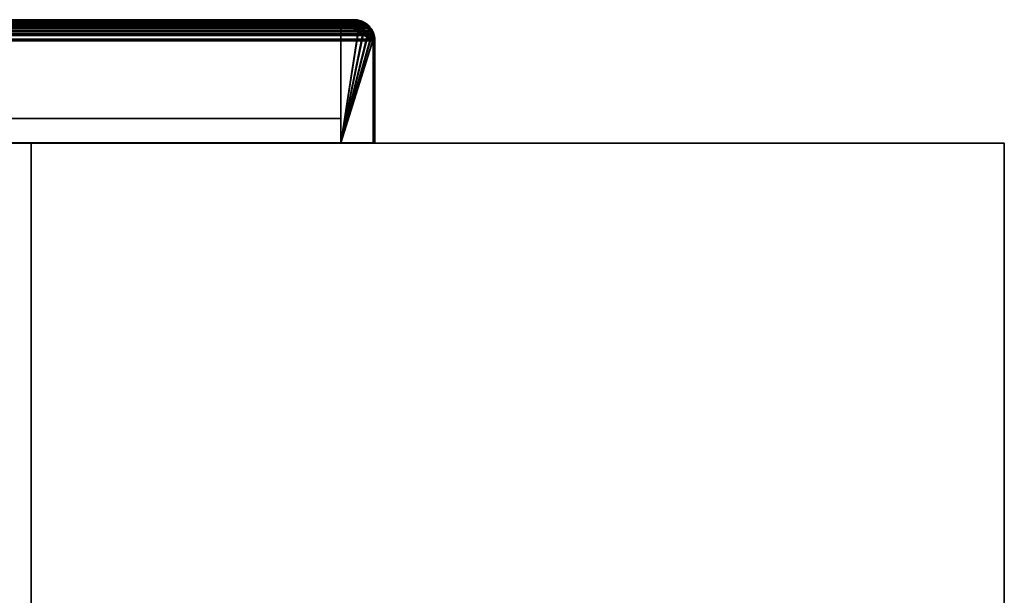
# Model space of a CAD drawing. Header units: millimetres. Extents: x -590 to 3690, y -120 to 127.
# Tile 903 of 903: x 3538 to 3690, y 38 to 127. Entities that reach past the tile are written whole.
import ezdxf

# ---------------------------------------------------------------- set-up
doc = ezdxf.new("R2010")
doc.units = ezdxf.units.MM
doc.layers.add('151', color=7, linetype='Continuous', true_color=0xffffff)

# ---------------------------------------------------------------- blocks, each defined once
blk = doc.blocks.new('UG_SURFACE_003')
at = {"layer": '151', "color": 252, "linetype": 'Continuous', "lineweight": 35}
for points in [[(3690, -31.2, 2203), (3690, 108.2, 2203), (2310, 108.2, 2203), (2310, -31.2, 2203)], [(2310, 108.2, 2203), (3690, 108.2, 2203), (3540, 108.2, 2053), (2460, 108.2, 2053)], [(2460, -31.2, 2053), (2460, 108.2, 2053), (3540, 108.2, 2053), (3540, -31.2, 2053)], [(3690, 108.2, 2203), (3690, 108.2, -7), (3540, 108.2, -7), (3540, 108.2, 2053)], [(3540, -31.2, 2053), (3540, 108.2, 2053), (3540, 108.2, -7), (3540, -31.2, -7)], [(3540, -31.2, -7), (3540, 108.2, -7), (3690, 108.2, -7), (3690, -31.2, -7)], [(3690, -31.2, -7), (3690, 108.2, -7), (3690, 108.2, 2203), (3690, -31.2, 2203)]]:
    blk.add_3dface(points, dxfattribs=at)
blk = doc.blocks.new('UG_SURFACE_189')
at = {"layer": '151', "color": 7, "linetype": 'Continuous', "lineweight": 35}
for points in [[(3592.26, 125.99, 2100.76), (2407.73, 126.01, 2100.77), (2407.32, 125.41, 2101.18)], [(2407.32, 125.41, 2101.18), (3592.58, 125.6, 2101.08), (3592.26, 125.99, 2100.76)], [(2407.55, 125.3, 2100.95), (2408.04, 126.03, 2100.46), (3592.36, 125.47, 2100.86)], [(2407.86, 126.2, 2100.64), (2407.73, 126.01, 2100.77), (3592.26, 125.99, 2100.76)], [(3591.53, 126.65, 2100.03), (2408.47, 126.66, 2100.03), (2407.86, 126.2, 2100.64)], [(2407.86, 126.2, 2100.64), (3591.94, 126.4, 2100.44), (3591.53, 126.65, 2100.03)], [(2407.86, 126.2, 2100.64), (3592.26, 125.99, 2100.76), (3591.94, 126.4, 2100.44)], [(3592.36, 125.47, 2100.86), (2408.04, 126.03, 2100.46), (2408.13, 126.1, 2100.37)], [(3591.86, 126.1, 2100.36), (2408.13, 126.1, 2100.37), (2408.89, 126.67, 2099.61)], [(2408.13, 126.1, 2100.37), (3591.86, 126.1, 2100.36), (3592.36, 125.47, 2100.86)], [(2408.47, 126.66, 2100.03), (3591.53, 126.65, 2100.03), (3590.84, 127.06, 2099.34)], [(2408.78, 126.9, 2099.72), (2408.47, 126.66, 2100.03), (3590.84, 127.06, 2099.34)], [(2408.78, 126.9, 2099.72), (3590.84, 127.06, 2099.34), (3590.69, 127.09, 2099.19)], [(3590.69, 127.09, 2099.19), (2409.32, 127.03, 2099.18), (2408.78, 126.9, 2099.72)], [(3591.77, 126.22, 2100.27), (2408.89, 126.67, 2099.61), (2409.15, 126.74, 2099.35)], [(3591.77, 126.22, 2100.27), (3591.86, 126.1, 2100.36), (2408.89, 126.67, 2099.61)], [(2409.15, 126.74, 2099.35), (2410.25, 127, 2098.25), (3589.75, 127, 2098.25)], [(3589.75, 127, 2098.25), (3590.76, 126.83, 2099.26), (2409.15, 126.74, 2099.35)], [(3590.76, 126.83, 2099.26), (3590.85, 126.77, 2099.35), (2409.15, 126.74, 2099.35)], [(2409.15, 126.74, 2099.35), (3590.85, 126.77, 2099.35), (3591.77, 126.22, 2100.27)], [(2409.32, 127.03, 2099.18), (3590.69, 127.09, 2099.19), (3589.75, 127.25, 2098.25)], [(3589.75, 127.25, 2098.25), (2410.25, 127.25, 2098.25), (2409.32, 127.03, 2099.18)], [(3589.75, 127.25, 2098.25), (3515.75, 127.25, 2024.25), (2484.25, 127.25, 2024.25), (2410.25, 127.25, 2098.25)], [(3589.75, 127, 2098.25), (2410.25, 127, 2098.25), (2484.25, 127, 2024.25), (3515.75, 127, 2024.25)], [(3589.75, 127, 2098.25), (3515.75, 127, 2024.25), (3515.75, 127.25, 2024.25), (3589.75, 127.25, 2098.25)], [(3590.76, 126.83, 2099.26), (3589.75, 127, 2098.25), (3589.75, 127.25, 2098.25), (3590.69, 127.09, 2099.19)], [(3590.69, 127.09, 2099.19), (3590.84, 127.06, 2099.34), (3590.76, 126.83, 2099.26)], [(3590.85, 126.77, 2099.35), (3590.76, 126.83, 2099.26), (3590.84, 127.06, 2099.34)], [(3590.84, 127.06, 2099.34), (3591.53, 126.65, 2100.03), (3591.77, 126.22, 2100.27), (3590.85, 126.77, 2099.35)], [(3591.53, 126.65, 2100.03), (3591.94, 126.4, 2100.44), (3591.77, 126.22, 2100.27)], [(3591.86, 126.1, 2100.36), (3591.77, 126.22, 2100.27), (3591.94, 126.4, 2100.44)], [(3591.94, 126.4, 2100.44), (3592.26, 125.99, 2100.76), (3592.36, 125.47, 2100.86), (3591.86, 126.1, 2100.36)], [(3592.26, 125.99, 2100.76), (3592.58, 125.6, 2101.08), (3592.36, 125.47, 2100.86)], [(2407.06, 124.62, 2101.44), (2407.02, 124.26, 2101.48), (3592.97, 124.25, 2101.47)], [(2407.06, 124.62, 2101.44), (3592.89, 124.85, 2101.39), (3592.76, 125.16, 2101.26)], [(3592.76, 125.16, 2101.26), (2407.24, 125.16, 2101.26), (2407.06, 124.62, 2101.44)], [(2407.06, 124.62, 2101.44), (3592.97, 124.25, 2101.47), (3592.89, 124.85, 2101.39)], [(2407.24, 125.16, 2101.26), (3592.76, 125.16, 2101.26), (3592.58, 125.6, 2101.08)], [(2407.32, 125.41, 2101.18), (2407.24, 125.16, 2101.26), (3592.58, 125.6, 2101.08)], [(3592.75, 124, 2101.25), (2407.25, 124, 2101.25), (2407.3, 124.57, 2101.2)], [(2407.3, 124.57, 2101.2), (2407.48, 125.09, 2101.02), (3592.52, 125.09, 2101.02)], [(3592.52, 125.09, 2101.02), (3592.65, 124.79, 2101.15), (2407.3, 124.57, 2101.2)], [(3592.65, 124.79, 2101.15), (3592.75, 124, 2101.25), (2407.3, 124.57, 2101.2)], [(3592.36, 125.47, 2100.86), (2407.48, 125.09, 2101.02), (2407.55, 125.3, 2100.95)], [(3592.36, 125.47, 2100.86), (3592.52, 125.09, 2101.02), (2407.48, 125.09, 2101.02)], [(3592.52, 125.09, 2101.02), (3592.36, 125.47, 2100.86), (3592.58, 125.6, 2101.08), (3592.76, 125.16, 2101.26)], [(3592.76, 125.16, 2101.26), (3592.89, 124.85, 2101.39), (3592.65, 124.79, 2101.15), (3592.52, 125.09, 2101.02)], [(3592.75, 124, 2101.25), (3592.65, 124.79, 2101.15), (3592.89, 124.85, 2101.39), (3592.97, 124.25, 2101.47)], [(3592.97, 124.25, 2101.47), (2407.02, 124.26, 2101.48), (2407, 124, 2101.5)], [(2407, 124, 2101.5), (3593, 124, 2101.5), (3592.97, 124.25, 2101.47)], [(2407, 124, 2101.5), (2407, 108.25, 2101.5), (3593, 108.25, 2101.5), (3593, 124, 2101.5)], [(3592.75, 124, 2101.25), (3592.75, 108.25, 2101.25), (2407.25, 108.25, 2101.25), (2407.25, 124, 2101.25)], [(3592.97, 124.25, 2101.47), (3593, 124, 2101.5), (3592.75, 124, 2101.25)], [(3593, 124, 2101.5), (3593, 108.25, 2101.5), (3592.75, 108.25, 2101.25), (3592.75, 124, 2101.25)], [(3592.75, 108.25, 2101.25), (3593, 108.25, 2101.5), (2407, 108.25, 2101.5), (2407.25, 108.25, 2101.25)]]:
    blk.add_3dface(points, dxfattribs=at)
blk = doc.blocks.new('UG_SURFACE_191')
at = {"layer": '151', "color": 14, "linetype": 'Continuous', "lineweight": 35}
for points in [[(2408.04, 126.03, 2100.46), (2407.92, 125.86, 2100.58), (3592.07, 125.84, 2100.57)], [(3591.4, 126.44, 2099.9), (2408.6, 126.46, 2099.9), (2408.04, 126.03, 2100.46)], [(2408.04, 126.03, 2100.46), (3591.77, 126.22, 2100.27), (3591.4, 126.44, 2099.9)], [(2408.04, 126.03, 2100.46), (3592.07, 125.84, 2100.57), (3591.77, 126.22, 2100.27)], [(2408.6, 126.46, 2099.9), (3591.4, 126.44, 2099.9), (3590.76, 126.83, 2099.26)], [(2408.89, 126.67, 2099.61), (2408.6, 126.46, 2099.9), (3590.76, 126.83, 2099.26)], [(2408.89, 126.67, 2099.61), (3590.76, 126.83, 2099.26), (3590.61, 126.85, 2099.11)], [(3590.61, 126.85, 2099.11), (2409.39, 126.79, 2099.11), (2408.89, 126.67, 2099.61)], [(2409.39, 126.79, 2099.11), (3590.61, 126.85, 2099.11), (3589.75, 127, 2098.25)], [(3589.75, 127, 2098.25), (2410.25, 127, 2098.25), (2409.39, 126.79, 2099.11)], [(3589.75, 127, 2098.25), (3587.75, 127, 2096.25), (2412.25, 127, 2096.25), (2410.25, 127, 2098.25)], [(3587.75, 108.25, 2096.25), (2412.25, 108.25, 2096.25), (2412.25, 127, 2096.25), (3587.75, 127, 2096.25)], [(3587.75, 108.25, 2096.25), (3587.75, 127, 2096.25), (3589.75, 127, 2098.25), (3590.61, 126.85, 2099.11)], [(3587.75, 108.25, 2096.25), (3590.61, 126.85, 2099.11), (3590.76, 126.83, 2099.26), (3591.4, 126.44, 2099.9)], [(3591.4, 126.44, 2099.9), (3591.77, 126.22, 2100.27), (3592.07, 125.84, 2100.57), (3587.75, 108.25, 2096.25)], [(2407.3, 124.57, 2101.2), (2407.27, 124.24, 2101.23), (3592.72, 124.23, 2101.22)], [(3592.53, 125.07, 2101.03), (2407.47, 125.08, 2101.03), (2407.3, 124.57, 2101.2)], [(2407.3, 124.57, 2101.2), (3592.65, 124.79, 2101.15), (3592.53, 125.07, 2101.03)], [(2407.3, 124.57, 2101.2), (3592.72, 124.23, 2101.22), (3592.65, 124.79, 2101.15)], [(2407.47, 125.08, 2101.03), (3592.53, 125.07, 2101.03), (3592.36, 125.47, 2100.86)], [(2407.55, 125.3, 2100.95), (2407.47, 125.08, 2101.03), (3592.36, 125.47, 2100.86)], [(3592.07, 125.84, 2100.57), (2407.92, 125.86, 2100.58), (2407.55, 125.3, 2100.95)], [(2407.55, 125.3, 2100.95), (3592.36, 125.47, 2100.86), (3592.07, 125.84, 2100.57)], [(3592.07, 125.84, 2100.57), (3592.36, 125.47, 2100.86), (3592.53, 125.07, 2101.03), (3587.75, 108.25, 2096.25)], [(3587.75, 108.25, 2096.25), (3592.53, 125.07, 2101.03), (3592.65, 124.79, 2101.15), (3592.72, 124.23, 2101.22)], [(3592.72, 124.23, 2101.22), (2407.27, 124.24, 2101.23), (2407.25, 124, 2101.25)], [(2407.25, 124, 2101.25), (3592.75, 124, 2101.25), (3592.72, 124.23, 2101.22)], [(2407.25, 124, 2101.25), (2407.25, 108.25, 2101.25), (3592.75, 108.25, 2101.25), (3592.75, 124, 2101.25)], [(3592.72, 124.23, 2101.22), (3592.75, 124, 2101.25), (3592.75, 108.25, 2101.25), (3587.75, 108.25, 2096.25)], [(3587.75, 108.25, 2096.25), (3592.75, 108.25, 2101.25), (2407.25, 108.25, 2101.25), (2412.25, 108.25, 2096.25)]]:
    blk.add_3dface(points, dxfattribs=at)
blk = doc.blocks.new('UG_SURFACE_192')
at = {"layer": '151', "color": 41, "linetype": 'Continuous', "lineweight": 35}
for points in [[(2412.25, 127, 2096.25), (2412.25, 112, 2096.25), (3587.75, 112, 2096.25), (3587.75, 127, 2096.25)], [(3587.75, 127, 2096.25), (3517.75, 127, 2026.25), (2482.25, 127, 2026.25), (2412.25, 127, 2096.25)], [(3517.75, 127, 2026.25), (3587.75, 127, 2096.25), (3587.75, 112, 2096.25), (3517.75, 112, 2026.25)], [(3517.75, 112, 2026.25), (3587.75, 112, 2096.25), (2412.25, 112, 2096.25), (2482.25, 112, 2026.25)]]:
    blk.add_3dface(points, dxfattribs=at)
blk = doc.blocks.new('UG_SURFACE_194')
at = {"layer": '151', "color": 7, "linetype": 'Continuous', "lineweight": 35}
for points in [[(3513.45, 126.3, -7), (3513.22, 125.95, -7), (3512.75, 125.18, 2021.25)], [(3512.75, 125.18, 2021.25), (3513.15, 125.95, 2021.65), (3513.45, 126.3, -7)], [(3513.48, 126.23, 2021.98), (3513.15, 125.95, 2021.65), (3513.14, 125.47, 2021.64), (3513.64, 126.1, 2022.14)], [(3513.42, 125.8, -7), (3513.64, 126.1, 2022.14), (3513.14, 125.47, 2021.64)], [(3513.15, 125.95, 2021.65), (3513.48, 126.23, 2021.98), (3513.45, 126.3, -7)], [(3513.63, 126.12, -7), (3513.42, 125.8, -7), (3513.22, 125.95, -7), (3513.45, 126.3, -7)], [(3513.42, 125.8, -7), (3513.63, 126.12, -7), (3513.64, 126.1, 2022.14)], [(3513.45, 126.3, -7), (3513.91, 126.6, -7), (3514.05, 126.4, -7), (3513.63, 126.12, -7)], [(3513.91, 126.6, -7), (3513.45, 126.3, -7), (3513.48, 126.23, 2021.98)], [(3514.56, 127.01, -7), (3514.51, 127.01, -7), (3513.48, 126.23, 2021.98)], [(3513.48, 126.23, 2021.98), (3514.19, 126.85, 2022.69), (3514.56, 127.01, -7)], [(3514.51, 127.01, -7), (3513.91, 126.6, -7), (3513.48, 126.23, 2021.98)], [(3514.19, 126.85, 2022.69), (3513.48, 126.23, 2021.98), (3513.73, 126.22, 2022.23), (3514.65, 126.77, 2023.15)], [(3513.64, 126.1, 2022.14), (3513.73, 126.22, 2022.23), (3513.48, 126.23, 2021.98)], [(3513.73, 126.22, 2022.23), (3513.63, 126.12, -7), (3514.05, 126.4, -7)], [(3513.73, 126.22, 2022.23), (3513.64, 126.1, 2022.14), (3513.63, 126.12, -7)], [(3514.05, 126.4, -7), (3514.65, 126.77, 2023.15), (3513.73, 126.22, 2022.23)], [(3514.57, 126.76, -7), (3514.05, 126.4, -7), (3513.91, 126.6, -7), (3514.51, 127.01, -7)], [(3514.65, 126.77, 2023.15), (3514.05, 126.4, -7), (3514.57, 126.76, -7)], [(3514.19, 126.85, 2022.69), (3514.56, 126.95, 2023.06), (3514.56, 127.01, -7)], [(3514.65, 126.77, 2023.15), (3514.56, 126.95, 2023.06), (3514.19, 126.85, 2022.69)], [(3514.65, 126.77, -7), (3514.57, 126.76, -7), (3514.51, 127.01, -7), (3514.56, 127.01, -7)], [(3515.75, 127.25, 2024.25), (3514.56, 126.95, 2023.06), (3514.74, 126.83, 2023.24), (3515.75, 127, 2024.25)], [(3515.75, 127.25, -7), (3514.77, 127.06, -7), (3514.56, 126.95, 2023.06)], [(3514.56, 126.95, 2023.06), (3515.75, 127.25, 2024.25), (3515.75, 127.25, -7)], [(3514.56, 127.01, -7), (3514.77, 127.06, -7), (3514.85, 126.81, -7), (3514.65, 126.77, -7)], [(3514.77, 127.06, -7), (3514.56, 127.01, -7), (3514.56, 126.95, 2023.06)], [(3514.65, 126.77, 2023.15), (3514.74, 126.83, 2023.24), (3514.56, 126.95, 2023.06)], [(3514.57, 126.76, -7), (3514.65, 126.77, -7), (3514.65, 126.77, 2023.15)], [(3514.74, 126.83, 2023.24), (3514.65, 126.77, -7), (3514.85, 126.81, -7)], [(3514.74, 126.83, 2023.24), (3514.65, 126.77, 2023.15), (3514.65, 126.77, -7)], [(3514.85, 126.81, -7), (3515.75, 127, 2024.25), (3514.74, 126.83, 2023.24)], [(3515.75, 127, -7), (3514.85, 126.81, -7), (3514.77, 127.06, -7), (3515.75, 127.25, -7)], [(3514.85, 126.81, -7), (3515.75, 127, -7), (3515.75, 127, 2024.25)], [(3589.75, 127.25, 2098.25), (3589.75, 127.25, -7), (3515.75, 127.25, -7), (3515.75, 127.25, 2024.25)], [(3515.75, 127.25, -7), (3589.75, 127.25, -7), (3589.75, 127, -7), (3515.75, 127, -7)], [(3515.75, 127, 2024.25), (3589.75, 127, 2098.25), (3589.75, 127.25, 2098.25), (3515.75, 127.25, 2024.25)], [(3589.75, 127, 2098.25), (3515.75, 127, 2024.25), (3515.75, 127, -7), (3589.75, 127, -7)], [(3589.91, 126.97, -7), (3589.75, 127, -7), (3589.75, 127.25, -7), (3589.93, 127.22, -7)], [(3589.75, 127.25, 2098.25), (3590.86, 127.04, -7), (3589.93, 127.22, -7)], [(3590.94, 127.03, -7), (3590.86, 127.04, -7), (3589.75, 127.25, 2098.25)], [(3589.75, 127.25, 2098.25), (3590.94, 126.94, 2099.44), (3590.94, 127.03, -7)], [(3589.93, 127.22, -7), (3589.75, 127.25, -7), (3589.75, 127.25, 2098.25)], [(3590.94, 126.94, 2099.44), (3589.75, 127.25, 2098.25), (3589.75, 127, 2098.25), (3590.85, 126.74, 2099.35)], [(3589.91, 126.97, -7), (3590.85, 126.74, 2099.35), (3589.75, 127, 2098.25)], [(3589.75, 127, 2098.25), (3589.75, 127, -7), (3589.91, 126.97, -7)], [(3590.78, 126.8, -7), (3589.91, 126.97, -7), (3589.93, 127.22, -7), (3590.86, 127.04, -7)], [(3590.85, 126.74, 2099.35), (3589.91, 126.97, -7), (3590.78, 126.8, -7)], [(3590.85, 126.79, -7), (3590.78, 126.8, -7), (3590.86, 127.04, -7), (3590.94, 127.03, -7)], [(3590.85, 126.74, 2099.35), (3590.78, 126.8, -7), (3590.85, 126.79, -7)], [(3590.85, 126.79, -7), (3590.94, 127.03, -7), (3590.95, 127.02, -7)], [(3590.95, 127.02, -7), (3591.7, 126.53, -7), (3591.55, 126.33, -7), (3590.85, 126.79, -7)], [(3590.85, 126.79, -7), (3590.85, 126.79, -7), (3590.95, 127.02, -7)], [(3590.85, 126.74, 2099.35), (3591.11, 126.67, 2099.61), (3591.35, 126.83, 2099.85), (3590.94, 126.94, 2099.44)], [(3590.85, 126.74, 2099.35), (3590.85, 126.79, -7), (3591.55, 126.33, -7)], [(3590.85, 126.79, -7), (3590.85, 126.79, -7), (3590.85, 126.74, 2099.35)], [(3591.55, 126.33, -7), (3591.11, 126.67, 2099.61), (3590.85, 126.74, 2099.35)], [(3590.94, 126.94, 2099.44), (3590.95, 127.02, -7), (3590.94, 127.03, -7)], [(3591.7, 126.53, -7), (3590.95, 127.02, -7), (3590.94, 126.94, 2099.44)], [(3592.05, 126.3, -7), (3591.7, 126.53, -7), (3590.94, 126.94, 2099.44)], [(3590.94, 126.94, 2099.44), (3591.35, 126.83, 2099.85), (3592.05, 126.3, -7)], [(3592.01, 126.22, 2100.51), (3591.35, 126.83, 2099.85), (3591.11, 126.67, 2099.61), (3591.86, 126.1, 2100.36)], [(3591.55, 126.33, -7), (3591.86, 126.1, 2100.36), (3591.11, 126.67, 2099.61)], [(3591.35, 126.83, 2099.85), (3592.01, 126.22, 2100.51), (3592.05, 126.3, -7)], [(3591.87, 126.12, -7), (3591.55, 126.33, -7), (3591.7, 126.53, -7), (3592.05, 126.3, -7)], [(3591.55, 126.33, -7), (3591.87, 126.12, -7), (3591.86, 126.1, 2100.36)], [(3591.86, 126.1, 2100.36), (3591.96, 126.03, 2100.46), (3592.01, 126.22, 2100.51)], [(3591.86, 126.1, 2100.36), (3591.87, 126.12, -7), (3592.15, 125.7, -7)], [(3592.15, 125.7, -7), (3591.96, 126.03, 2100.46), (3591.86, 126.1, 2100.36)], [(3592.05, 126.3, -7), (3592.35, 125.84, -7), (3592.15, 125.7, -7), (3591.87, 126.12, -7)], [(3592.45, 125.81, 2100.95), (3592.01, 126.22, 2100.51), (3591.96, 126.03, 2100.46), (3592.45, 125.3, 2100.95)], [(3592.51, 125.18, -7), (3592.45, 125.3, 2100.95), (3591.96, 126.03, 2100.46)], [(3591.96, 126.03, 2100.46), (3592.15, 125.7, -7), (3592.51, 125.18, -7)], [(3592.35, 125.84, -7), (3592.05, 126.3, -7), (3592.01, 126.22, 2100.51)], [(3592.01, 126.22, 2100.51), (3592.45, 125.81, 2100.95), (3592.35, 125.84, -7)], [(3512.73, 125.2, -7), (3512.72, 125.19, -7), (3512.5, 124, 2021)], [(3512.5, 124, 2021), (3512.66, 125.01, 2021.16), (3512.73, 125.2, -7)], [(3512.5, 124, 2021), (3512.72, 125.19, -7), (3512.71, 125.11, -7)], [(3512.5, 124, 2021), (3512.71, 125.11, -7), (3512.53, 124.18, -7)], [(3512.75, 124, 2021.25), (3512.85, 124.79, 2021.35), (3512.66, 125.01, 2021.16), (3512.5, 124, 2021)], [(3512.95, 125.03, -7), (3512.78, 124.16, -7), (3512.53, 124.18, -7), (3512.71, 125.11, -7)], [(3512.66, 125.01, 2021.16), (3512.75, 125.18, 2021.25), (3512.73, 125.2, -7)], [(3512.75, 125.18, 2021.25), (3512.66, 125.01, 2021.16), (3512.85, 124.79, 2021.35), (3512.98, 125.09, 2021.48)], [(3512.96, 125.1, -7), (3512.95, 125.03, -7), (3512.71, 125.11, -7), (3512.72, 125.19, -7)], [(3512.96, 125.1, -7), (3512.96, 125.1, -7), (3512.72, 125.19, -7), (3512.73, 125.2, -7)], [(3512.73, 125.2, -7), (3513.22, 125.95, -7), (3513.42, 125.8, -7), (3512.96, 125.1, -7)], [(3513.22, 125.95, -7), (3512.73, 125.2, -7), (3512.75, 125.18, 2021.25)], [(3512.98, 125.09, 2021.48), (3513.14, 125.47, 2021.64), (3513.15, 125.95, 2021.65), (3512.75, 125.18, 2021.25)], [(3512.85, 124.79, 2021.35), (3512.75, 124, -7), (3512.78, 124.16, -7)], [(3512.85, 124.79, 2021.35), (3512.75, 124, 2021.25), (3512.75, 124, -7)], [(3512.98, 125.09, 2021.48), (3512.78, 124.16, -7), (3512.95, 125.03, -7)], [(3512.78, 124.16, -7), (3512.98, 125.09, 2021.48), (3512.85, 124.79, 2021.35)], [(3512.95, 125.03, -7), (3512.96, 125.1, -7), (3512.98, 125.09, 2021.48)], [(3513.14, 125.47, 2021.64), (3512.96, 125.1, -7), (3513.42, 125.8, -7)], [(3513.14, 125.47, 2021.64), (3512.98, 125.09, 2021.48), (3512.96, 125.1, -7)], [(3512.96, 125.1, -7), (3512.96, 125.1, -7), (3512.98, 125.09, 2021.48)], [(3592.51, 125.18, -7), (3592.15, 125.7, -7), (3592.35, 125.84, -7), (3592.76, 125.24, -7)], [(3592.76, 125.24, -7), (3592.35, 125.84, -7), (3592.45, 125.81, 2100.95)], [(3592.76, 125.19, -7), (3592.76, 125.24, -7), (3592.45, 125.81, 2100.95)], [(3592.45, 125.81, 2100.95), (3592.74, 125.17, 2101.24), (3592.76, 125.19, -7)], [(3592.45, 125.3, 2100.95), (3592.74, 125.17, 2101.24), (3592.45, 125.81, 2100.95)], [(3592.51, 125.18, -7), (3592.52, 125.09, 2101.02), (3592.45, 125.3, 2100.95)], [(3592.74, 125.17, 2101.24), (3592.45, 125.3, 2100.95), (3592.52, 125.09, 2101.02)], [(3592.52, 125.1, -7), (3592.51, 125.18, -7), (3592.76, 125.24, -7), (3592.76, 125.19, -7)], [(3592.51, 125.18, -7), (3592.52, 125.1, -7), (3592.52, 125.09, 2101.02)], [(3592.76, 125.19, -7), (3592.81, 124.98, -7), (3592.56, 124.9, -7), (3592.52, 125.1, -7)], [(3592.52, 125.09, 2101.02), (3592.7, 124.57, 2101.2), (3592.89, 124.85, 2101.39), (3592.74, 125.17, 2101.24)], [(3592.52, 125.09, 2101.02), (3592.52, 125.1, -7), (3592.56, 124.9, -7)], [(3592.56, 124.9, -7), (3592.7, 124.57, 2101.2), (3592.52, 125.09, 2101.02)], [(3592.75, 124, -7), (3592.56, 124.9, -7), (3592.81, 124.98, -7), (3593, 124, -7)], [(3592.56, 124.9, -7), (3592.75, 124, 2101.25), (3592.7, 124.57, 2101.2)], [(3592.56, 124.9, -7), (3592.75, 124, -7), (3592.75, 124, 2101.25)], [(3593, 124, 2101.5), (3592.89, 124.85, 2101.39), (3592.7, 124.57, 2101.2), (3592.75, 124, 2101.25)], [(3592.81, 124.98, -7), (3592.76, 125.19, -7), (3592.74, 125.17, 2101.24)], [(3592.74, 125.17, 2101.24), (3592.89, 124.85, 2101.39), (3592.81, 124.98, -7)], [(3593, 124, -7), (3592.81, 124.98, -7), (3592.89, 124.85, 2101.39)], [(3592.89, 124.85, 2101.39), (3593, 124, 2101.5), (3593, 124, -7)], [(3512.78, 124.16, -7), (3512.75, 124, -7), (3512.5, 124, -7), (3512.53, 124.18, -7)], [(3512.53, 124.18, -7), (3512.5, 124, -7), (3512.5, 124, 2021)], [(3512.5, 124, 2021), (3512.5, 86, 2021), (3512.75, 86, 2021.25), (3512.75, 124, 2021.25)], [(3512.5, 86, -7), (3512.5, 124, -7), (3512.75, 124, -7), (3512.75, 86, -7)], [(3512.5, 86, 2021), (3512.5, 124, 2021), (3512.5, 124, -7), (3512.5, 86, -7)], [(3512.75, 86, -7), (3512.75, 124, -7), (3512.75, 124, 2021.25), (3512.75, 86, 2021.25)], [(3593, 124, -7), (3593, 108.25, -7), (3592.75, 108.25, -7), (3592.75, 124, -7)], [(3592.75, 124, -7), (3592.75, 108.25, -7), (3592.75, 108.25, 2101.25), (3592.75, 124, 2101.25)], [(3592.75, 124, 2101.25), (3592.75, 108.25, 2101.25), (3593, 108.25, 2101.5), (3593, 124, 2101.5)], [(3593, 124, 2101.5), (3593, 108.25, 2101.5), (3593, 108.25, -7), (3593, 124, -7)], [(3592.75, 108.25, 2101.25), (3592.75, 108.25, -7), (3593, 108.25, -7), (3593, 108.25, 2101.5)], [(3512.5, 86, 2021), (3512.5, 86, -7), (3512.75, 86, -7), (3512.75, 86, 2021.25)]]:
    blk.add_3dface(points, dxfattribs=at)
blk = doc.blocks.new('UG_SURFACE_195')
at = {"layer": '151', "color": 41, "linetype": 'Continuous', "lineweight": 35}
for points in [[(3517.75, 112, 2026.25), (3517.75, 127, 2026.25), (3517.75, 127, -7), (3517.75, 112, -7)], [(3587.75, 127, 2096.25), (3587.75, 127, -7), (3517.75, 127, -7), (3517.75, 127, 2026.25)], [(3587.75, 112, -7), (3517.75, 112, -7), (3517.75, 127, -7), (3587.75, 127, -7)], [(3517.75, 112, 2026.25), (3587.75, 112, 2096.25), (3587.75, 127, 2096.25), (3517.75, 127, 2026.25)], [(3587.75, 127, 2096.25), (3587.75, 112, 2096.25), (3587.75, 112, -7), (3587.75, 127, -7)], [(3517.75, 112, 2026.25), (3517.75, 112, -7), (3587.75, 112, -7), (3587.75, 112, 2096.25)]]:
    blk.add_3dface(points, dxfattribs=at)
blk = doc.blocks.new('UG_SURFACE_196')
at = {"layer": '151', "color": 14, "linetype": 'Continuous', "lineweight": 35}
for points in [[(3589.75, 127, 2098.25), (3589.75, 127, -7), (3587.75, 127, -7), (3587.75, 127, 2096.25)], [(3587.75, 108.25, -7), (3587.75, 108.25, 2096.25), (3587.75, 127, 2096.25), (3587.75, 127, -7)], [(3591.5, 126.37, -7), (3587.75, 127, -7), (3589.75, 127, -7), (3590.7, 126.81, -7)], [(3587.75, 127, -7), (3592.71, 124.18, -7), (3592.75, 124, -7)], [(3587.75, 127, -7), (3592.56, 124.97, -7), (3592.71, 124.18, -7)], [(3591.5, 126.37, -7), (3591.87, 126.12, -7), (3592.12, 125.75, -7), (3587.75, 127, -7)], [(3592.12, 125.75, -7), (3592.52, 125.15, -7), (3592.56, 124.97, -7), (3587.75, 127, -7)], [(3592.75, 124, -7), (3592.75, 108.25, -7), (3587.75, 108.25, -7), (3587.75, 127, -7)], [(3590.69, 126.75, 2099.19), (3589.75, 127, 2098.25), (3587.75, 127, 2096.25), (3587.75, 108.25, 2096.25)], [(3587.75, 108.25, 2096.25), (3591.51, 126.35, 2100.01), (3591.23, 126.61, 2099.73), (3590.69, 126.75, 2099.19)], [(3587.75, 108.25, 2096.25), (3592.15, 125.76, 2100.65), (3591.51, 126.35, 2100.01)], [(3590.7, 126.81, -7), (3589.75, 127, -7), (3589.75, 127, 2098.25)], [(3589.75, 127, 2098.25), (3590.69, 126.75, 2099.19), (3590.7, 126.81, -7)], [(3590.9, 126.77, -7), (3590.7, 126.81, -7), (3590.69, 126.75, 2099.19)], [(3591.5, 126.37, -7), (3590.9, 126.77, -7), (3590.69, 126.75, 2099.19)], [(3590.69, 126.75, 2099.19), (3591.23, 126.61, 2099.73), (3591.5, 126.37, -7)], [(3590.7, 126.81, -7), (3590.9, 126.77, -7), (3591.5, 126.37, -7)], [(3591.23, 126.61, 2099.73), (3591.51, 126.35, 2100.01), (3591.5, 126.37, -7)], [(3591.87, 126.12, -7), (3591.5, 126.37, -7), (3591.51, 126.35, 2100.01)], [(3592.12, 125.75, -7), (3591.87, 126.12, -7), (3591.51, 126.35, 2100.01)], [(3591.51, 126.35, 2100.01), (3592.15, 125.76, 2100.65), (3592.12, 125.75, -7)], [(3592.57, 124.96, 2101.07), (3592.24, 125.67, 2100.74), (3592.15, 125.76, 2100.65), (3587.75, 108.25, 2096.25)], [(3592.73, 124.18, 2101.23), (3592.65, 124.78, 2101.15), (3592.57, 124.96, 2101.07), (3587.75, 108.25, 2096.25)], [(3592.52, 125.15, -7), (3592.12, 125.75, -7), (3592.15, 125.76, 2100.65)], [(3592.56, 124.97, -7), (3592.52, 125.15, -7), (3592.15, 125.76, 2100.65)], [(3592.15, 125.76, 2100.65), (3592.24, 125.67, 2100.74), (3592.56, 124.97, -7)], [(3592.24, 125.67, 2100.74), (3592.57, 124.96, 2101.07), (3592.56, 124.97, -7)], [(3592.71, 124.18, -7), (3592.56, 124.97, -7), (3592.57, 124.96, 2101.07)], [(3592.57, 124.96, 2101.07), (3592.65, 124.78, 2101.15), (3592.71, 124.18, -7)], [(3592.65, 124.78, 2101.15), (3592.73, 124.18, 2101.23), (3592.71, 124.18, -7)], [(3587.75, 108.25, 2096.25), (3592.75, 108.25, 2101.25), (3592.75, 124, 2101.25), (3592.73, 124.18, 2101.23)], [(3592.75, 124, -7), (3592.71, 124.18, -7), (3592.73, 124.18, 2101.23)], [(3592.73, 124.18, 2101.23), (3592.75, 124, 2101.25), (3592.75, 124, -7)], [(3592.75, 124, 2101.25), (3592.75, 108.25, 2101.25), (3592.75, 108.25, -7), (3592.75, 124, -7)], [(3587.75, 108.25, 2096.25), (3587.75, 108.25, -7), (3592.75, 108.25, -7), (3592.75, 108.25, 2101.25)]]:
    blk.add_3dface(points, dxfattribs=at)

msp = doc.modelspace()

# ---------------------------------------------------------------- linework, layer by layer
at = {"layer": '151', "color": 252, "linetype": 'Continuous', "lineweight": -3, "true_color": 0x939598}
for p, q in [((2410.25, 127.25, 2098.25), (3589.75, 127.25, 2098.25)), ((2410.25, 127, 2098.25), (3589.75, 127, 2098.25)), ((2412.25, 127, 2096.25), (3587.75, 127, 2096.25)), ((2412.25, 127, 2096.25), (3587.75, 127, 2096.25)), ((3589.75, 127.25, -7), (3515.75, 127.25, -7)), ((3515.75, 127.25, 2024.25), (3589.75, 127.25, 2098.25)), ((3589.75, 127.25, 2098.25), (3515.75, 127.25, 2024.25)), ((3589.75, 127, 2098.25), (3515.75, 127, 2024.25)), ((3589.75, 127, -7), (3515.75, 127, -7)), ((3515.75, 127, 2024.25), (3589.75, 127, 2098.25)), ((3587.75, 127, 2096.25), (3517.75, 127, 2026.25)), ((3517.75, 127, -7), (3587.75, 127, -7)), ((3517.75, 127, 2026.25), (3587.75, 127, 2096.25)), ((3587.75, 127, 2096.25), (3587.75, 108.25, 2096.25)), ((3587.75, 127, 2096.25), (3587.75, 127, -7)), ((3589.75, 127, 2098.25), (3587.75, 127, 2096.25)), ((3587.75, 127, -7), (3589.75, 127, -7)), ((3587.75, 112, 2096.25), (3587.75, 127, 2096.25)), ((3587.75, 127, 2096.25), (3587.75, 108.25, 2096.25)), ((3587.75, 127, -7), (3587.75, 108.25, -7)), ((3587.75, 127, 2096.25), (3587.75, 127, -7)), ((3587.75, 112, -7), (3587.75, 127, -7)), ((3587.75, 112, 2096.25), (3587.75, 127, 2096.25)), ((3587.75, 127, 2096.25), (3589.75, 127, 2098.25)), ((3589.75, 127.25, 2098.25), (3589.75, 127.25, -7)), ((3589.75, 127, 2098.25), (3589.75, 127, -7)), ((2407, 124, 2101.5), (3593, 124, 2101.5)), ((2407.25, 124, 2101.25), (3592.75, 124, 2101.25)), ((2407.25, 124, 2101.25), (3592.75, 124, 2101.25)), ((3592.75, 108.25, 2101.25), (3592.75, 124, 2101.25)), ((3592.75, 108.25, -7), (3592.75, 124, -7)), ((3592.75, 108.25, 2101.25), (3592.75, 124, 2101.25)), ((3592.75, 124, 2101.25), (3592.75, 124, -7)), ((3592.75, 108.25, 2101.25), (3592.75, 124, 2101.25)), ((3592.75, 108.25, 2101.25), (3592.75, 124, 2101.25)), ((3592.75, 108.25, -7), (3592.75, 124, -7)), ((3592.75, 124, 2101.25), (3592.75, 124, -7)), ((3593, 108.25, 2101.5), (3593, 124, 2101.5)), ((3593, 108.25, 2101.5), (3593, 124, 2101.5)), ((3593, 124, 2101.5), (3593, 124, -7)), ((3593, 108.25, -7), (3593, 124, -7)), ((2412.25, 112, 2096.25), (3587.75, 112, 2096.25)), ((3587.75, 112, 2096.25), (3517.75, 112, 2026.25)), ((3517.75, 112, 2026.25), (3587.75, 112, 2096.25)), ((3587.75, 112, -7), (3517.75, 112, -7)), ((3587.75, 112, 2096.25), (3587.75, 112, -7)), ((2310, 108.2, 2203), (3690, 108.2, 2203)), ((2407, 108.25, 2101.5), (3593, 108.25, 2101.5)), ((2407.25, 108.25, 2101.25), (3592.75, 108.25, 2101.25)), ((2407.25, 108.25, 2101.25), (3592.75, 108.25, 2101.25)), ((2412.25, 108.25, 2096.25), (3587.75, 108.25, 2096.25)), ((3540, 108.2, 2053), (2460, 108.2, 2053)), ((3540, -31.2, 2053), (3540, 108.2, 2053)), ((3540, 108.2, -7), (3540, 108.2, 2053)), ((3540, 108.2, -7), (3690, 108.2, -7)), ((3540, 108.2, -7), (3540, -31.2, -7)), ((3587.75, 108.25, 2096.25), (3592.75, 108.25, 2101.25)), ((3592.75, 108.25, 2101.25), (3587.75, 108.25, 2096.25)), ((3587.75, 108.25, 2096.25), (3587.75, 108.25, -7)), ((3592.75, 108.25, -7), (3587.75, 108.25, -7)), ((3592.75, 108.25, 2101.25), (3592.75, 108.25, -7)), ((3593, 108.25, 2101.5), (3592.75, 108.25, 2101.25)), ((3592.75, 108.25, 2101.25), (3592.75, 108.25, -7)), ((3592.75, 108.25, -7), (3593, 108.25, -7)), ((3592.75, 108.25, 2101.25), (3593, 108.25, 2101.5)), ((3593, 108.25, 2101.5), (3593, 108.25, -7)), ((3690, -31.2, 2203), (3690, 108.2, 2203)), ((3690, 108.2, 2203), (3690, 108.2, -7)), ((3690, 108.2, -7), (3690, -31.2, -7))]:
    msp.add_line(p, q, dxfattribs=at)
msp.add_arc((3589.75, 124, -7), 3, 0, 90, dxfattribs=at)
for points, degree in [([(2410.25, 127, 2098.25), (2803.42, 127, 2098.25), (3196.58, 127, 2098.25), (3589.75, 127, 2098.25)], 3), ([(3589.75, 127, -7), (3589.75, 127.25, -7)], 1), ([(3589.75, 127, 2098.25), (3589.75, 127, 1396.5), (3589.75, 127, 694.75), (3589.75, 127, -7)], 3), ([(3592.75, 124, -7), (3593, 124, -7)], 1)]:
    msp.add_open_spline(points, degree=degree, dxfattribs=at)
for points, knots in [([(3593, 124, 2101.5), (3593, 124.52, 2101.5), (3592.87, 125.03, 2101.37), (3592.45, 125.88, 2100.95), (3592.16, 126.22, 2100.66), (3591.22, 127.02, 2099.72), (3590.48, 127.25, 2098.98), (3589.75, 127.25, 2098.25)], [0, 0, 0, 0, 0.25, 0.25, 0.5, 0.5, 1, 1, 1, 1]), ([(3589.75, 127, 2098.25), (3590.43, 127, 2098.93), (3591.1, 126.78, 2099.6), (3591.97, 126.05, 2100.47), (3592.24, 125.74, 2100.74), (3592.63, 124.95, 2101.13), (3592.75, 124.48, 2101.25), (3592.75, 124, 2101.25)], [0, 0, 0, 0, 0.5, 0.5, 0.75, 0.75, 1, 1, 1, 1]), ([(3592.75, 124, 2101.25), (3592.75, 124.48, 2101.25), (3592.63, 124.95, 2101.13), (3592.24, 125.73, 2100.74), (3591.98, 126.05, 2100.48), (3591.1, 126.78, 2099.6), (3590.43, 127, 2098.93), (3589.75, 127, 2098.25)], [0, 0, 0, 0, 0.25, 0.25, 0.5, 0.5, 1, 1, 1, 1]), ([(3592.75, 124, 2101.25), (3592.75, 124.48, 2101.25), (3592.63, 124.95, 2101.13), (3592.24, 125.73, 2100.74), (3591.98, 126.05, 2100.48), (3591.1, 126.78, 2099.6), (3590.43, 127, 2098.93), (3589.75, 127, 2098.25)], [0, 0, 0, 0, 0.25, 0.25, 0.5, 0.5, 1, 1, 1, 1]), ([(3592.75, 124, -7), (3592.75, 124.79, -7), (3592.43, 125.57, -7), (3591.32, 126.68, -7), (3590.54, 127, -7), (3589.75, 127, -7)], [0, 0, 0, 0, 0.5, 0.5, 1, 1, 1, 1])]:
    msp.add_open_spline(points, degree=3, knots=knots, dxfattribs=at)
for points in [[(3589.75, 127.25, 2098.25), (3593, 127.25, 2101.5), (3593, 124, 2101.5)], [(3593, 124, -7), (3593, 127.25, -7), (3589.75, 127.25, -7)], [(3589.75, 127, 2098.25), (3592.75, 127, 2101.25), (3592.75, 124, 2101.25)]]:
    msp.add_rational_spline(points, [1, 0.707106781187, 1], degree=2, dxfattribs=at)

# ---------------------------------------------------------------- block references
for name in ['UG_SURFACE_189', 'UG_SURFACE_191', 'UG_SURFACE_192', 'UG_SURFACE_194', 'UG_SURFACE_195', 'UG_SURFACE_196', 'UG_SURFACE_003']:
    msp.add_blockref(name, (0, 0), dxfattribs=at)

doc.saveas('drawing.dxf')
